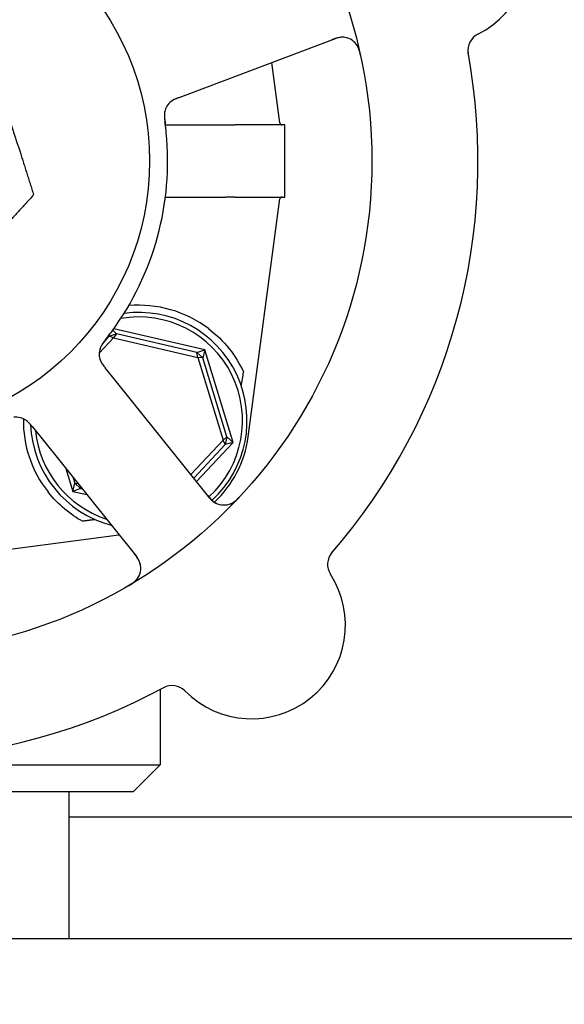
# Model space of a CAD drawing. Header units: inches. Extents: x 36 to 1719, y -84 to 1122.
# Tile 565 of 571: x 1052.6 to 1054.49, y 892.84 to 896.26. Entities that reach past the tile are written whole.
import ezdxf

# ---------------------------------------------------------------- set-up
doc = ezdxf.new("R2010")
doc.units = ezdxf.units.IN
doc.header["$LTSCALE"] = 48
doc.header["$MEASUREMENT"] = 0
doc.layers.add('Dimension (ANSI)', color=7, linetype='Continuous', lineweight=25)
doc.layers.add('Visible (ANSI)', color=7, linetype='Continuous', lineweight=30)
doc.styles.add('Note Text (ANSI)', font='tahoma.ttf')
doc.dimstyles.new('Architectural (ANSI)', dxfattribs={"dimscale": 48, "dimtxt": 0.125, "dimasz": 0.098425, "dimexe": 0.125, "dimexo": 0.0625, "dimgap": 0.031496, "dimtad": 0, "dimtih": 1, "dimtoh": 1, "dimdec": 4, "dimrnd": 1e-08, "dimzin": 3, "dimdsep": 46, "dimlunit": 4, "dimtxsty": 'Note Text (ANSI)', "dimcen": 0.09, "dimdle": 0.393701, "dimclrd": 256, "dimclre": 256, "dimclrt": 256, "dimadec": 0, "dimazin": 3, "dimtfac": 0.96, "dimtofl": 0, "dimtmove": 0, "dimatfit": 3, "dimfxl": 1, "dimfrac": 2, "dimtolj": 1, "dimtzin": 12, "dimlwd": -1, "dimlwe": -1, "dimarcsym": 0})

# ---------------------------------------------------------------- blocks, each defined once
blk = doc.blocks.new('*D17')
at = {"layer": 'Defpoints', "color": 0, "transparency": 16777216}
for p in [(1035.9177, 896.4914), (1035.9177, 760.4914), (1124.1195, 760.4914)]:
    blk.add_point(p, dxfattribs=at)
at = {"layer": 'Dimension (ANSI)', "transparency": 16777216}
for p, q in [((1038.9177, 896.4914), (1130.1195, 896.4914)), ((1124.1195, 891.767), (1124.1195, 835.0133)), ((1124.1195, 765.2158), (1124.1195, 825.9695)), ((1038.9177, 760.4914), (1130.1195, 760.4914))]:
    blk.add_line(p, q, dxfattribs=at)
for points in [[(1123.3321, 891.767), (1124.9069, 891.767), (1124.1195, 896.4914)], [(1123.3321, 765.2158), (1124.9069, 765.2158), (1124.1195, 760.4914)]]:
    blk.add_solid(points, dxfattribs=at)
at = {"layer": 'Dimension (ANSI)', "transparency": 16777216, "insert": (1114.0215, 833.5015), "char_height": 6, "attachment_point": 1, "style": 'Note Text (ANSI)'}
blk.add_mtext('\\A1;11\'-4"', dxfattribs=at)

msp = doc.modelspace()

# ---------------------------------------------------------------- linework, layer by layer
at = {"layer": 'Visible (ANSI)'}
for p, q in [((1053.19113, 896.00054), (1053.6955, 896.19154)), ((1053.50273, 895.89818), (1053.47481, 896.10797)), ((1053.15383, 895.98641), (1053.19113, 896.00054)), ((1053.10615, 895.89168), (1053.31457, 895.89168)), ((1053.52028, 895.8914), (1053.34667, 895.8914)), ((1053.52028, 895.6414), (1053.52028, 895.8914)), ((1053.10615, 895.64112), (1053.31457, 895.64112)), ((1053.34667, 895.6414), (1053.52028, 895.6414)), ((1053.39292, 894.80974), (1053.50273, 895.63462)), ((1052.92374, 895.17957), (1052.93655, 895.16659)), ((1053.24301, 895.11172), (1052.92745, 895.18473)), ((1052.87691, 895.09962), (1052.92659, 895.15285)), ((1052.91066, 895.15869), (1052.89636, 895.14336)), ((1052.91066, 895.15869), (1052.93655, 895.16659)), ((1052.91066, 895.15869), (1052.91148, 895.16302)), ((1052.92659, 895.15285), (1052.91066, 895.15869)), ((1052.93655, 895.16659), (1052.92659, 895.15285)), ((1052.92659, 895.15285), (1053.21839, 895.08534)), ((1053.21547, 895.10206), (1052.93655, 895.16659)), ((1053.21547, 895.10206), (1053.24301, 895.11172)), ((1053.24301, 895.11172), (1053.23526, 895.08359)), ((1053.34097, 894.79076), (1053.24301, 895.11172)), ((1053.21547, 895.10206), (1053.23526, 895.08359)), ((1053.21839, 895.08534), (1053.21547, 895.10206)), ((1053.23526, 895.08359), (1053.21839, 895.08534)), ((1053.21839, 895.08534), (1053.30582, 894.79889)), ((1053.31883, 894.80977), (1053.23526, 895.08359)), ((1052.92304, 895.01775), (1052.89806, 895.04888)), ((1053.26056, 894.59709), (1052.92304, 895.01775)), ((1052.64459, 894.84547), (1052.66955, 894.81437)), ((1052.66955, 894.81437), (1053.00706, 894.3937)), ((1053.30582, 894.79889), (1053.19441, 894.67953)), ((1053.30582, 894.79889), (1053.31883, 894.80977)), ((1053.31273, 894.7834), (1053.30582, 894.79889)), ((1053.31883, 894.80977), (1053.31273, 894.7834)), ((1053.31883, 894.80977), (1053.34097, 894.79076)), ((1053.20429, 894.66722), (1053.31273, 894.7834)), ((1053.21417, 894.6549), (1053.34097, 894.79076)), ((1053.34097, 894.79076), (1053.31273, 894.7834)), ((1052.76073, 894.70072), (1052.78504, 894.62107)), ((1052.7871, 894.66785), (1052.79279, 894.64921)), ((1052.78504, 894.62107), (1052.79279, 894.64921)), ((1052.81258, 894.63074), (1052.78504, 894.62107)), ((1052.79279, 894.64921), (1052.80291, 894.64815)), ((1052.81258, 894.63074), (1052.79279, 894.64921)), ((1052.81138, 894.63759), (1052.81258, 894.63074)), ((1052.81258, 894.63074), (1052.81786, 894.62952)), ((1052.78504, 894.62107), (1052.83366, 894.60982)), ((1052.11403, 894.36015), (1052.94521, 894.4708)), ((1053.08778, 893.93407), (1053.08778, 893.67265)), ((1051.14028, 893.67265), (1053.08778, 893.67265)), ((1052.99403, 893.5789), (1053.08778, 893.67265)), ((1052.99403, 893.5789), (1051.23403, 893.5789)), ((1052.77153, 893.5789), (1052.77153, 893.0714)), ((1081.16768, 893.4914), (1052.77153, 893.4914)), ((1041.24768, 893.0714), (1080.74768, 893.0714))]:
    msp.add_line(p, q, dxfattribs=at)
for radius in [1.7075, 0.9375]:
    msp.add_circle((1052.11403, 895.7664), radius, dxfattribs=at)
for centre, radius, start, end in [((1054.04285, 896.49685), 0.325, 296.66113, 104.82247), ((1054.21672, 896.15055), 0.0625, 116.66113, 190.3534), ((1053.71763, 896.13309), 0.0625, 12.88035, 110.7418), ((1052.11403, 895.7664), 2.075, 318.99965, 10.48395), ((1053.16481, 895.92374), 0.0625, 128.31583, 168.22862), ((1053.51048, 895.89921), 0.00781, 187.58266, 270), ((1052.11403, 895.7664), 1, 323.83299, 5.65061), ((1053.51048, 895.63359), 0.00781, 90, 172.41734), ((1053.01403, 894.8664), 0.4, 52.97261, 94.99892), ((1053.01403, 894.8664), 0.35938, 312.5485, 99.97535), ((1053.01403, 894.8664), 0.375, 312.58331, 97.82604), ((1052.93936, 895.09728), 0.0625, 161.2706, 202.30345), ((1052.58838, 894.81566), 0.0625, 56.31583, 96.22862), ((1053.01403, 894.8664), 0.4, 179.10653, 218.18136), ((1053.01403, 894.8664), 0.375, 182.20116, 255.29323), ((1053.01403, 894.8664), 0.35938, 185.69755, 251.78605), ((1053.0212, 894.85922), 0.375, 312.75403, 352.41734), ((1053.3093, 894.63621), 0.0625, 218.7418, 316.60325), ((1052.95832, 894.35459), 0.0625, 300.88035, 38.7418), ((1053.7304, 894.36774), 0.0625, 139.1302, 212.82247), ((1053.40476, 894.1577), 0.325, 224.66113, 32.82247), ((1053.12914, 893.88532), 0.0625, 44.66113, 118.3534), ((1052.11403, 895.7664), 2.075, 246.99965, 298.48395)]:
    msp.add_arc(centre, radius, start, end, dxfattribs=at)
msp.add_ellipse((1053.61198, 897.87623), major_axis=(-0.57653, -4.33091), ratio=0.0429148, start_param=0.8462542, end_param=0.8607442, dxfattribs=at)
for points, knots in [([(1053.72547, 896.1951), (1053.7248, 896.19517), (1053.72397, 896.19525), (1053.7206, 896.19547), (1053.71811, 896.19549), (1053.71123, 896.19489), (1053.70696, 896.1942), (1053.69882, 896.19221), (1053.69503, 896.19108), (1053.68945, 896.18917), (1053.68778, 896.18858), (1053.68413, 896.18724), (1053.68212, 896.18648), (1053.68015, 896.18573)], [0.11682073, 0.11682073, 0.11682073, 0.11682073, 0.13209763, 0.13209763, 0.17640845, 0.17640845, 0.22121696, 0.22121696, 0.25582457, 0.25582457, 0.27005755, 0.27005755, 0.2865375, 0.2865375, 0.2865375, 0.2865375]), ([(1053.7817, 896.13305), (1053.78152, 896.13384), (1053.78135, 896.13463), (1053.7806, 896.13797), (1053.77998, 896.14061), (1053.77869, 896.14546), (1053.77806, 896.14767), (1053.77653, 896.15245), (1053.7756, 896.15506), (1053.77394, 896.15917), (1053.7732, 896.16083), (1053.77171, 896.16388), (1053.77095, 896.16529), (1053.76935, 896.16801), (1053.76851, 896.1693), (1053.76741, 896.17086), (1053.76709, 896.1713), (1053.76682, 896.17166)], [0, 0, 0, 0, 0.00673636, 0.00673636, 0.02806078, 0.02806078, 0.0453371, 0.0453371, 0.06652159, 0.06652159, 0.08352226, 0.08352226, 0.10158901, 0.10158901, 0.12223493, 0.12223493, 0.13206643, 0.13206643, 0.13206643, 0.13206643]), ([(1053.14608, 895.98343), (1053.1451, 895.98304), (1053.14412, 895.98264), (1053.1403, 895.98102), (1053.13741, 895.97967), (1053.13213, 895.97682), (1053.12968, 895.97529), (1053.12605, 895.97269), (1053.12472, 895.97164), (1053.12299, 895.97016), (1053.12248, 895.96971), (1053.12191, 895.96918), (1053.1218, 895.96909), (1053.1217, 895.96899)], [0.016833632, 0.016833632, 0.016833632, 0.016833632, 0.024996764, 0.024996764, 0.048690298, 0.048690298, 0.071674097, 0.071674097, 0.086017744, 0.086017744, 0.092484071, 0.092484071, 0.093980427, 0.093980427, 0.093980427, 0.093980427]), ([(1053.15368, 895.98635), (1053.15277, 895.98601), (1053.15185, 895.98566), (1053.15007, 895.98498), (1053.1492, 895.98465), (1053.14667, 895.98367), (1053.14506, 895.98304), (1053.14248, 895.98197), (1053.14146, 895.98154), (1053.13759, 895.97985), (1053.13522, 895.97866), (1053.13167, 895.97669), (1053.12995, 895.97561), (1053.12747, 895.97385), (1053.12681, 895.97336), (1053.12585, 895.97261), (1053.12549, 895.97233), (1053.12533, 895.97219), (1053.12531, 895.97218), (1053.12531, 895.97218)], [0, 0, 0, 0, 0.00805947, 0.00805947, 0.01607833, 0.01607833, 0.0318321, 0.0318321, 0.04288224, 0.04288224, 0.07619177, 0.07619177, 0.108399, 0.108399, 0.1204764, 0.1204764, 0.12953115, 0.12953115, 0.13163231, 0.13163231, 0.13163231, 0.13163231]), ([(1053.1038, 895.93733), (1053.1038, 895.93733), (1053.10378, 895.93726), (1053.1037, 895.93688), (1053.10361, 895.93642), (1053.10338, 895.93513), (1053.10323, 895.93423), (1053.10288, 895.93143), (1053.1027, 895.9293), (1053.10262, 895.92535), (1053.10263, 895.92366), (1053.10275, 895.92058), (1053.10283, 895.91924), (1053.10309, 895.9157), (1053.10332, 895.9134), (1053.10388, 895.90867), (1053.10421, 895.9062), (1053.10461, 895.90327), (1053.10469, 895.90273), (1053.10476, 895.90218)], [0.07093315, 0.07093315, 0.07093315, 0.07093315, 0.07636582, 0.07636582, 0.08666451, 0.08666451, 0.09983227, 0.09983227, 0.12422951, 0.12422951, 0.14000403, 0.14000403, 0.15098746, 0.15098746, 0.16837573, 0.16837573, 0.18725581, 0.18725581, 0.19162474, 0.19162474, 0.19162474, 0.19162474]), ([(1053.10525, 895.94267), (1053.1051, 895.94216), (1053.10495, 895.94163), (1053.10457, 895.94014), (1053.10433, 895.93911), (1053.10402, 895.93738), (1053.10394, 895.93692), (1053.10366, 895.93508), (1053.10346, 895.93347), (1053.1032, 895.93), (1053.10312, 895.92826), (1053.10308, 895.92496), (1053.10309, 895.92352), (1053.1032, 895.91943), (1053.10336, 895.91654), (1053.1038, 895.91116), (1053.10405, 895.90864), (1053.1047, 895.9029), (1053.10511, 895.89967), (1053.10563, 895.89569), (1053.10573, 895.89491), (1053.10583, 895.89414)], [0.13529987, 0.13529987, 0.13529987, 0.13529987, 0.15041628, 0.15041628, 0.17862374, 0.17862374, 0.18801436, 0.18801436, 0.213705, 0.213705, 0.23365386, 0.23365386, 0.24706171, 0.24706171, 0.26969874, 0.26969874, 0.28871803, 0.28871803, 0.31389263, 0.31389263, 0.31994869, 0.31994869, 0.31994869, 0.31994869]), ([(1053.10917, 895.86486), (1053.10822, 895.87442), (1053.10686, 895.88631), (1053.10559, 895.89601), (1053.1053, 895.89822), (1053.10503, 895.90025), (1053.10478, 895.9021)], [0, 0, 0, 0, 0.41999651, 0.41999651, 0.41999651, 0.51583384, 0.51583384, 0.51583384, 0.51583384]), ([(1053.31457, 895.89168), (1053.31466, 895.89168), (1053.31475, 895.89168), (1053.31511, 895.89168), (1053.31538, 895.89168), (1053.31605, 895.89167), (1053.31646, 895.89167), (1053.31804, 895.89167), (1053.31921, 895.89166), (1053.32306, 895.89163), (1053.32557, 895.8916), (1053.32968, 895.89154), (1053.33096, 895.89152), (1053.3322, 895.8915)], [0.065326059, 0.065326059, 0.065326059, 0.065326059, 0.065886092, 0.065886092, 0.067505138, 0.067505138, 0.069967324, 0.069967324, 0.077104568, 0.077104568, 0.093330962, 0.093330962, 0.101340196, 0.101340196, 0.101340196, 0.101340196]), ([(1053.3322, 895.64129), (1053.32804, 895.64123), (1053.3236, 895.64116), (1053.31804, 895.64113), (1053.31734, 895.64113), (1053.31628, 895.64112), (1053.3159, 895.64112), (1053.31529, 895.64112), (1053.31506, 895.64112), (1053.31474, 895.64112), (1053.31465, 895.64112), (1053.31457, 895.64112)], [0.027184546, 0.027184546, 0.027184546, 0.027184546, 0.056924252, 0.056924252, 0.061161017, 0.061161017, 0.063446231, 0.063446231, 0.064876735, 0.064876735, 0.065401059, 0.065401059, 0.065401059, 0.065401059]), ([(1052.89857, 895.14632), (1052.90351, 895.1526), (1052.91042, 895.16153), (1052.91634, 895.1695), (1052.91808, 895.17183), (1052.91975, 895.1741), (1052.92133, 895.17626)], [0.48416631, 0.48416631, 0.48416631, 0.48416631, 0.88318571, 0.88318571, 0.88318571, 1, 1, 1, 1]), ([(1053.2549, 895.18574), (1053.28147, 895.1657), (1053.30637, 895.14141), (1053.3479, 895.08923), (1053.36446, 895.06131), (1053.37662, 895.03529), (1053.37686, 895.03477), (1053.3771, 895.03426)], [2.42631602, 2.42631602, 2.42631602, 2.42631602, 2.67966729, 2.67966729, 2.93613935, 2.93613935, 2.94129083, 2.94129083, 2.94129083, 2.94129083]), ([(1052.90357, 895.15271), (1052.90156, 895.15012), (1052.89956, 895.14757), (1052.89594, 895.14282), (1052.89431, 895.14063), (1052.89134, 895.13648), (1052.88997, 895.1345), (1052.88781, 895.1312), (1052.88694, 895.12984), (1052.88511, 895.12682), (1052.88421, 895.12523), (1052.88267, 895.12233), (1052.88204, 895.12104), (1052.88067, 895.11802), (1052.88007, 895.11648), (1052.87913, 895.11375), (1052.87877, 895.11249), (1052.87849, 895.11142)], [0, 0, 0, 0, 0.0253292, 0.0253292, 0.04592782, 0.04592782, 0.06431613, 0.06431613, 0.07801539, 0.07801539, 0.09688899, 0.09688899, 0.11755369, 0.11755369, 0.15067695, 0.15067695, 0.17984281, 0.17984281, 0.17984281, 0.17984281]), ([(1052.89856, 895.14632), (1052.898, 895.14561), (1052.89745, 895.1449), (1052.89632, 895.14348), (1052.89575, 895.14276), (1052.89369, 895.14012), (1052.89218, 895.13813), (1052.88929, 895.13416), (1052.8879, 895.13214), (1052.88591, 895.12902), (1052.88519, 895.12783), (1052.88358, 895.12503), (1052.88279, 895.1235), (1052.88166, 895.12111), (1052.88125, 895.12014), (1052.8805, 895.11827), (1052.88017, 895.11734), (1052.87994, 895.11666), (1052.8799, 895.11653), (1052.8799, 895.11653)], [0, 0, 0, 0, 0.00712604, 0.00712604, 0.01419238, 0.01419238, 0.03284312, 0.03284312, 0.05207098, 0.05207098, 0.06472354, 0.06472354, 0.08419423, 0.08419423, 0.09866358, 0.09866358, 0.11516786, 0.11516786, 0.12167905, 0.12167905, 0.12167905, 0.12167905]), ([(1052.87922, 895.08028), (1052.8793, 895.08001), (1052.87939, 895.07972), (1052.87973, 895.07861), (1052.88003, 895.07774), (1052.88094, 895.07525), (1052.88163, 895.07359), (1052.88389, 895.06875), (1052.88577, 895.0655), (1052.88953, 895.05984), (1052.89137, 895.05735), (1052.89319, 895.05502)], [0.094581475, 0.094581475, 0.094581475, 0.094581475, 0.097636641, 0.097636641, 0.105884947, 0.105884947, 0.120706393, 0.120706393, 0.149460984, 0.149460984, 0.172558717, 0.172558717, 0.172558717, 0.172558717]), ([(1052.88117, 895.07447), (1052.88117, 895.07447), (1052.88117, 895.07447), (1052.88118, 895.07444), (1052.88121, 895.07437), (1052.88133, 895.07406), (1052.88145, 895.07377), (1052.88202, 895.07242), (1052.88283, 895.07064), (1052.88412, 895.06823), (1052.88446, 895.06762), (1052.88638, 895.0643), (1052.88827, 895.06149), (1052.89184, 895.05674), (1052.89298, 895.05527), (1052.89479, 895.05298), (1052.89542, 895.05219), (1052.8967, 895.05058), (1052.89737, 895.04975), (1052.89803, 895.04893)], [0.05598665, 0.05598665, 0.05598665, 0.05598665, 0.05687301, 0.05687301, 0.0600697, 0.0600697, 0.06858049, 0.06858049, 0.09786867, 0.09786867, 0.10758076, 0.10758076, 0.14991049, 0.14991049, 0.16694482, 0.16694482, 0.17567446, 0.17567446, 0.18444701, 0.18444701, 0.18444701, 0.18444701]), ([(1052.63936, 894.85193), (1052.63869, 894.85273), (1052.638, 894.85354), (1052.63528, 894.85668), (1052.6331, 894.85901), (1052.62876, 894.86315), (1052.62655, 894.86501), (1052.62295, 894.86765), (1052.62155, 894.86859), (1052.6196, 894.86978), (1052.61901, 894.87013), (1052.61834, 894.87051), (1052.61821, 894.87058), (1052.61809, 894.87065)], [0.016833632, 0.016833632, 0.016833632, 0.016833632, 0.024996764, 0.024996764, 0.048690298, 0.048690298, 0.071674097, 0.071674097, 0.086017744, 0.086017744, 0.092484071, 0.092484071, 0.093980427, 0.093980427, 0.093980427, 0.093980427]), ([(1052.64449, 894.8456), (1052.64388, 894.84636), (1052.64326, 894.84713), (1052.64207, 894.84861), (1052.64148, 894.84933), (1052.63977, 894.85143), (1052.63867, 894.85277), (1052.63686, 894.85489), (1052.63614, 894.85573), (1052.63333, 894.85888), (1052.63146, 894.86078), (1052.62849, 894.86354), (1052.62693, 894.86485), (1052.6245, 894.86666), (1052.62382, 894.86714), (1052.62282, 894.86782), (1052.62243, 894.86807), (1052.62226, 894.86819), (1052.62224, 894.8682), (1052.62224, 894.8682)], [0, 0, 0, 0, 0.00805947, 0.00805947, 0.01607833, 0.01607833, 0.0318321, 0.0318321, 0.04288224, 0.04288224, 0.07619177, 0.07619177, 0.108399, 0.108399, 0.1204764, 0.1204764, 0.12953115, 0.12953115, 0.13163231, 0.13163231, 0.13163231, 0.13163231]), ([(1052.81845, 894.51747), (1052.79854, 894.52863), (1052.77773, 894.54263), (1052.73667, 894.57683), (1052.71661, 894.59751), (1052.6996, 894.61914)], [0.49640247, 0.49640247, 0.49640247, 0.49640247, 0.68798762, 0.68798762, 0.89549896, 0.89549896, 0.89549896, 0.89549896]), ([(1053.25024, 894.60995), (1053.25063, 894.60947), (1053.25102, 894.60898), (1053.2523, 894.60739), (1053.25319, 894.60629), (1053.25747, 894.60105), (1053.26088, 894.59714), (1053.2666, 894.59129), (1053.26912, 894.58899), (1053.27579, 894.58359), (1053.28024, 894.58091), (1053.28346, 894.57932), (1053.28377, 894.57917), (1053.28406, 894.57903)], [0, 0, 0, 0, 0.00480624, 0.00480624, 0.01589597, 0.01589597, 0.05833406, 0.05833406, 0.09384639, 0.09384639, 0.15340885, 0.15340885, 0.16065924, 0.16065924, 0.16065924, 0.16065924]), ([(1053.3322, 894.57805), (1053.33272, 894.57827), (1053.33338, 894.57855), (1053.33564, 894.5796), (1053.33742, 894.58051), (1053.34088, 894.58262), (1053.3424, 894.58361), (1053.34595, 894.58617), (1053.34809, 894.58785), (1053.35201, 894.59119), (1053.35382, 894.59284), (1053.35751, 894.59637), (1053.35939, 894.59828), (1053.3623, 894.60133), (1053.36339, 894.6025), (1053.3645, 894.6037)], [0.10313051, 0.10313051, 0.10313051, 0.10313051, 0.11603194, 0.11603194, 0.14472131, 0.14472131, 0.16305353, 0.16305353, 0.18481803, 0.18481803, 0.20320408, 0.20320408, 0.22373688, 0.22373688, 0.23709216, 0.23709216, 0.23709216, 0.23709216]), ([(1053.01971, 894.3663), (1053.01957, 894.36696), (1053.01939, 894.36777), (1053.01855, 894.37104), (1053.0178, 894.37342), (1053.01511, 894.37977), (1053.01314, 894.38363), (1053.00873, 894.39075), (1053.00648, 894.39401), (1053.00294, 894.39873), (1053.00186, 894.40013), (1052.99946, 894.40318), (1052.99812, 894.40486), (1052.99679, 894.40651)], [0.11682073, 0.11682073, 0.11682073, 0.11682073, 0.13209763, 0.13209763, 0.17640845, 0.17640845, 0.22121696, 0.22121696, 0.25582457, 0.25582457, 0.27005755, 0.27005755, 0.2865375, 0.2865375, 0.2865375, 0.2865375]), ([(1052.97807, 894.29365), (1052.97877, 894.29406), (1052.97947, 894.29447), (1052.98241, 894.29622), (1052.98473, 894.29762), (1052.98894, 894.30034), (1052.99085, 894.30163), (1052.99493, 894.30456), (1052.99712, 894.30625), (1053.00052, 894.3091), (1053.00186, 894.31031), (1053.00431, 894.31268), (1053.00541, 894.31384), (1053.00751, 894.31619), (1053.00847, 894.3174), (1053.00961, 894.31892), (1053.00994, 894.31937), (1053.01019, 894.31973)], [0, 0, 0, 0, 0.00673636, 0.00673636, 0.02806078, 0.02806078, 0.0453371, 0.0453371, 0.06652159, 0.06652159, 0.08352226, 0.08352226, 0.10158901, 0.10158901, 0.12223493, 0.12223493, 0.13206643, 0.13206643, 0.13206643, 0.13206643])]:
    msp.add_open_spline(points, degree=3, knots=knots, dxfattribs=at)
for points, weights in [([(1052.56667, 895.9104), (1052.60526, 895.78911), (1052.64981, 895.64907)], [1, 1.0379548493, 1]), ([(1052.64981, 895.64907), (1052.5508, 895.54046), (1052.46506, 895.4464)], [1, 1.0379548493, 1]), ([(1052.86307, 894.52312), (1052.84074, 894.52029), (1052.81845, 894.51747)], [0.999969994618, 0.999969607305, 0.999970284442])]:
    msp.add_rational_spline(points, weights, degree=2, dxfattribs=at)
for points in [[(1053.3322, 895.8915), (1053.33703, 895.89143), (1053.34185, 895.8914), (1053.34667, 895.8914)], [(1053.34667, 895.6414), (1053.34169, 895.6414), (1053.33686, 895.64136), (1053.3322, 895.64129)]]:
    msp.add_open_spline(points, degree=3, dxfattribs=at)

# ---------------------------------------------------------------- dimensions: what is measured, and where the dimension line sits
at = {"layer": 'Dimension (ANSI)'}
dim = msp.add_linear_dim(base=(1124.11953, 760.4914), p1=(1035.91768, 896.4914), p2=(1035.91768, 760.4914), angle=90, dimstyle='Architectural (ANSI)', override={"dimgap": 0.031496, "dimdec": 4, "dimlfac": 1, "dimtol": 0, "dimlim": 0, "dimtp": 0, "dimtm": 0, "dimtdec": 2, "dimatfit": 1}, dxfattribs=at)
dim.commit()
dim.dimension.update_dxf_attribs({"geometry": '*D17', "text_midpoint": (1124.11953, 830.4914), "dimtype": 160})

doc.saveas('drawing.dxf')
